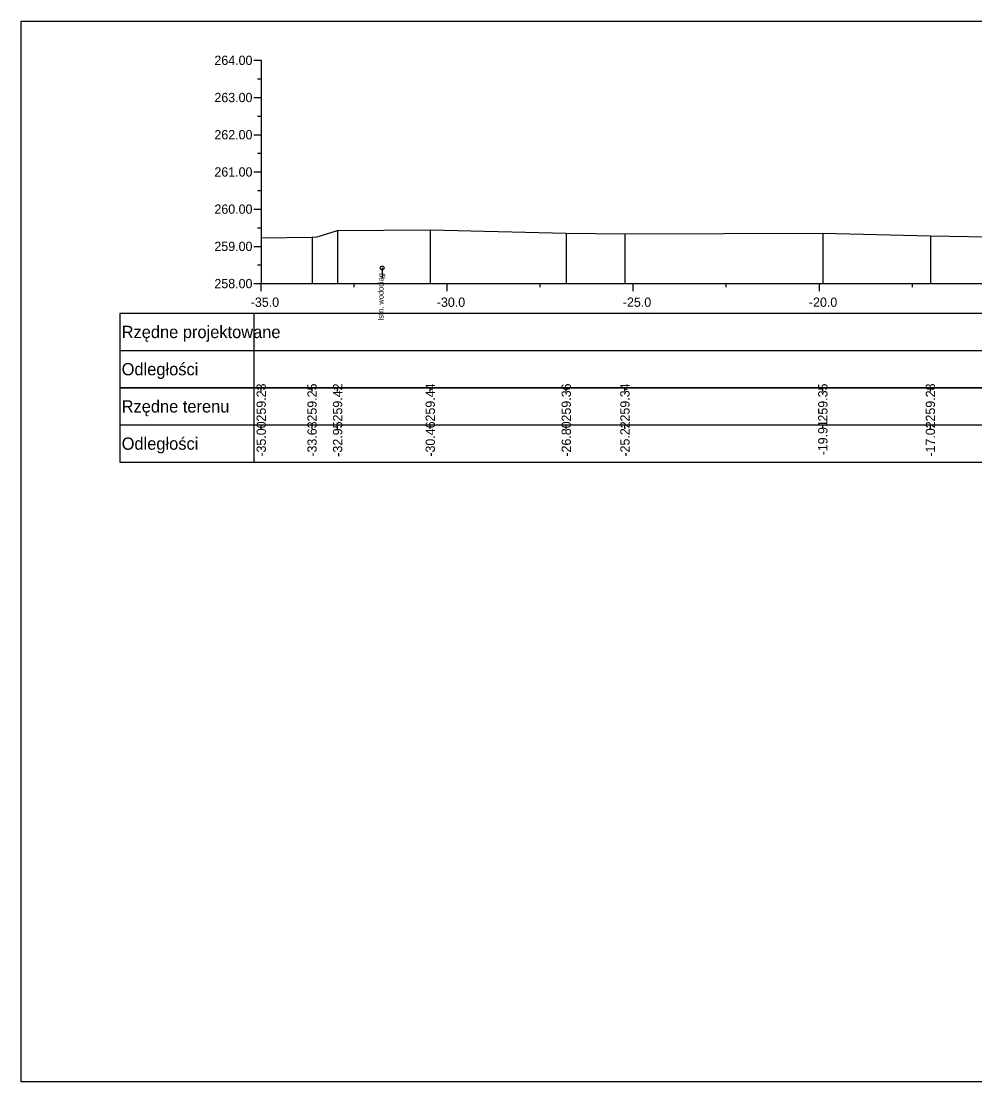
# Model space of a CAD drawing. Extents: x 6516023 to 6560129, y 5513077 to 5529206.
# Drawn here: x 6517452.01 to 6517477.64, y 5514451.16 to 5514479.66 of the extents above; entities that cross this region are included whole.
import ezdxf

# ---------------------------------------------------------------- set-up
doc = ezdxf.new("R2010")
doc.units = 0
for name, color, linetype in [('TOR_PRZEK_P-kable', 7, 'Continuous'), ('TOR_PRZEK_P-tabelka istniejace', 7, 'Continuous'), ('TOR_PRZEK_P-tabelka projektowane', 7, 'Continuous'), ('TOR_PRZEK_P-teren istniejacy', 7, 'Continuous'), ('TOR_PRZEK_P-uklad odniesienia', 7, 'Continuous'), ('TOR_RAMKI-ramka+tabelka 1', 7, 'Continuous')]:
    doc.layers.add(name, color=color, linetype=linetype)

msp = doc.modelspace()

# ---------------------------------------------------------------- linework, layer by layer
at = {"layer": 'TOR_PRZEK_P-kable'}
msp.add_line((6517461.714, 5514473.025), (6517461.714, 5514472.756), dxfattribs=at)
msp.add_circle((6517461.714, 5514473.025), 0.05, dxfattribs=at)
at = {"layer": 'TOR_PRZEK_P-tabelka istniejace'}
for p, q in [((6517454.663, 5514469.806), (6517454.663, 5514467.806)), ((6517458.263, 5514469.806), (6517458.263, 5514467.806)), ((6517458.463, 5514469.706), (6517458.463, 5514469.806)), ((6517459.829, 5514469.706), (6517459.829, 5514469.806)), ((6517460.516, 5514469.706), (6517460.516, 5514469.806)), ((6517463.006, 5514469.706), (6517463.006, 5514469.806)), ((6517466.661, 5514469.706), (6517466.661, 5514469.806)), ((6517468.238, 5514469.706), (6517468.238, 5514469.806)), ((6517473.556, 5514469.706), (6517473.556, 5514469.806)), ((6517476.447, 5514469.706), (6517476.447, 5514469.806)), ((6517454.663, 5514468.806), (6517538.463, 5514468.806)), ((6517458.463, 5514468.706), (6517458.463, 5514468.806)), ((6517459.829, 5514468.706), (6517459.829, 5514468.806)), ((6517460.516, 5514468.706), (6517460.516, 5514468.806)), ((6517463.006, 5514468.706), (6517463.006, 5514468.806)), ((6517466.661, 5514468.706), (6517466.661, 5514468.806)), ((6517468.238, 5514468.706), (6517468.238, 5514468.806)), ((6517473.556, 5514468.706), (6517473.556, 5514468.806)), ((6517476.447, 5514468.706), (6517476.447, 5514468.806))]:
    msp.add_line(p, q, dxfattribs=at)
for points in [[(6517458.463, 5514473.838), (6517458.463, 5514472.806), (6517458.463, 5514472.676), (6517458.463, 5514472.606)], [(6517459.829, 5514473.853), (6517459.829, 5514472.806), (6517459.829, 5514472.676), (6517459.829, 5514472.606)], [(6517460.516, 5514474.029), (6517460.516, 5514472.806), (6517460.516, 5514472.676), (6517460.516, 5514472.606)], [(6517463.006, 5514474.047), (6517463.006, 5514472.806), (6517463.006, 5514472.676), (6517463.006, 5514472.606)], [(6517466.661, 5514473.962), (6517466.661, 5514472.806), (6517466.661, 5514472.676), (6517466.661, 5514472.606)], [(6517468.238, 5514473.945), (6517468.238, 5514472.806), (6517468.238, 5514472.676), (6517468.238, 5514472.606)], [(6517473.556, 5514473.957), (6517473.556, 5514472.806), (6517473.556, 5514472.676), (6517473.556, 5514472.606)], [(6517476.447, 5514473.889), (6517476.447, 5514472.806), (6517476.447, 5514472.676), (6517476.447, 5514472.606)]]:
    msp.add_lwpolyline(points, dxfattribs=at)
msp.add_lwpolyline([(6517454.663, 5514469.806), (6517454.663, 5514467.806), (6517538.463, 5514467.806), (6517538.463, 5514469.806)], close=True, dxfattribs=at)
at = {"layer": 'TOR_PRZEK_P-tabelka projektowane'}
for p, q in [((6517454.663, 5514471.806), (6517454.663, 5514469.806)), ((6517458.263, 5514471.806), (6517458.263, 5514469.806)), ((6517454.663, 5514470.806), (6517538.463, 5514470.806))]:
    msp.add_line(p, q, dxfattribs=at)
msp.add_lwpolyline([(6517454.663, 5514471.806), (6517454.663, 5514469.806), (6517538.463, 5514469.806), (6517538.463, 5514471.806)], close=True, dxfattribs=at)
at = {"layer": 'TOR_PRZEK_P-teren istniejacy'}
msp.add_lwpolyline([(6517458.463, 5514473.838), (6517459.829, 5514473.853), (6517459.967, 5514473.862), (6517460.516, 5514474.029), (6517463.006, 5514474.047), (6517466.661, 5514473.962), (6517468.238, 5514473.945), (6517473.556, 5514473.957), (6517476.447, 5514473.889), (6517478.499, 5514473.852)], dxfattribs=at)
at = {"layer": 'TOR_PRZEK_P-uklad odniesienia'}
for p, q in [((6517458.263, 5514478.606), (6517458.463, 5514478.606)), ((6517458.463, 5514478.606), (6517458.463, 5514472.606)), ((6517458.363, 5514478.106), (6517458.463, 5514478.106)), ((6517458.263, 5514477.606), (6517458.463, 5514477.606)), ((6517458.363, 5514477.106), (6517458.463, 5514477.106)), ((6517458.263, 5514476.606), (6517458.463, 5514476.606)), ((6517458.363, 5514476.106), (6517458.463, 5514476.106)), ((6517458.263, 5514475.606), (6517458.463, 5514475.606)), ((6517458.363, 5514475.106), (6517458.463, 5514475.106)), ((6517458.263, 5514474.606), (6517458.463, 5514474.606)), ((6517458.363, 5514474.106), (6517458.463, 5514474.106)), ((6517458.263, 5514473.606), (6517458.463, 5514473.606)), ((6517458.363, 5514473.106), (6517458.463, 5514473.106)), ((6517458.263, 5514472.606), (6517458.463, 5514472.606)), ((6517458.463, 5514472.606), (6517538.463, 5514472.606)), ((6517458.463, 5514472.406), (6517458.463, 5514472.606)), ((6517460.963, 5514472.506), (6517460.963, 5514472.606)), ((6517463.463, 5514472.406), (6517463.463, 5514472.606)), ((6517465.963, 5514472.506), (6517465.963, 5514472.606)), ((6517468.463, 5514472.406), (6517468.463, 5514472.606)), ((6517470.963, 5514472.506), (6517470.963, 5514472.606)), ((6517473.463, 5514472.406), (6517473.463, 5514472.606)), ((6517475.963, 5514472.506), (6517475.963, 5514472.606))]:
    msp.add_line(p, q, dxfattribs=at)
at = {"layer": 'TOR_RAMKI-ramka+tabelka 1'}
msp.add_lwpolyline([(6517452.013, 5514479.656), (6517699.513, 5514479.656), (6517699.513, 5514451.156), (6517452.013, 5514451.156)], close=True, dxfattribs=at)

# ---------------------------------------------------------------- texts
at = {"layer": 'TOR_PRZEK_P-kable'}
msp.add_text('Istn. wodociąg', height=0.14999, rotation=90.0511, dxfattribs=at).set_placement((6517461.752, 5514471.606))
at = {"layer": 'TOR_PRZEK_P-tabelka istniejace'}
for s, p in [('259.23', (6517458.588, 5514468.898)), ('259.25', (6517459.954, 5514468.897)), ('259.42', (6517460.641, 5514468.9)), ('259.44', (6517463.131, 5514468.899)), ('259.36', (6517466.786, 5514468.898)), ('259.34', (6517468.363, 5514468.899)), ('259.35', (6517473.681, 5514468.897)), ('259.28', (6517476.572, 5514468.898)), ('-35.00', (6517458.588, 5514467.955)), ('-33.63', (6517459.954, 5514467.954)), ('-32.95', (6517460.641, 5514467.953)), ('-30.46', (6517463.131, 5514467.954)), ('-26.80', (6517466.786, 5514467.955)), ('-25.22', (6517468.363, 5514467.956)), ('-19.91', (6517473.681, 5514467.989)), ('-17.02', (6517476.572, 5514467.956))]:
    msp.add_text(s, height=0.25, rotation=90, dxfattribs=at).set_placement(p)
for s, p in [('Rzędne terenu', (6517454.713, 5514469.141)), ('Odległości', (6517454.713, 5514468.141))]:
    msp.add_text(s, height=0.33, dxfattribs=at).set_placement(p)
at = {"layer": 'TOR_PRZEK_P-tabelka projektowane'}
for s, p in [('Rzędne projektowane', (6517454.713, 5514471.141)), ('Odległości', (6517454.713, 5514470.141))]:
    msp.add_text(s, height=0.33, dxfattribs=at).set_placement(p)
at = {"layer": 'TOR_PRZEK_P-uklad odniesienia'}
for s, height, p in [('264.00', 0.25, (6517457.205, 5514478.481)), ('263.00', 0.25, (6517457.205, 5514477.481)), ('262.00', 0.25, (6517457.205, 5514476.481)), ('261.00', 0.25, (6517457.205, 5514475.481)), ('260.00', 0.25, (6517457.205, 5514474.481)), ('259.00', 0.25, (6517457.205, 5514473.481)), ('258.00', 0.25, (6517457.205, 5514472.481)), ('-', 0.0001, (6517458.463, 5514472.606)), ('-35.0', 0.25, (6517458.182, 5514471.981)), ('-30.0', 0.25, (6517463.182, 5514471.981)), ('-25.0', 0.25, (6517468.182, 5514471.981)), ('-20.0', 0.25, (6517473.182, 5514471.981))]:
    msp.add_text(s, height=height, dxfattribs=at).set_placement(p)

doc.saveas('drawing.dxf')
